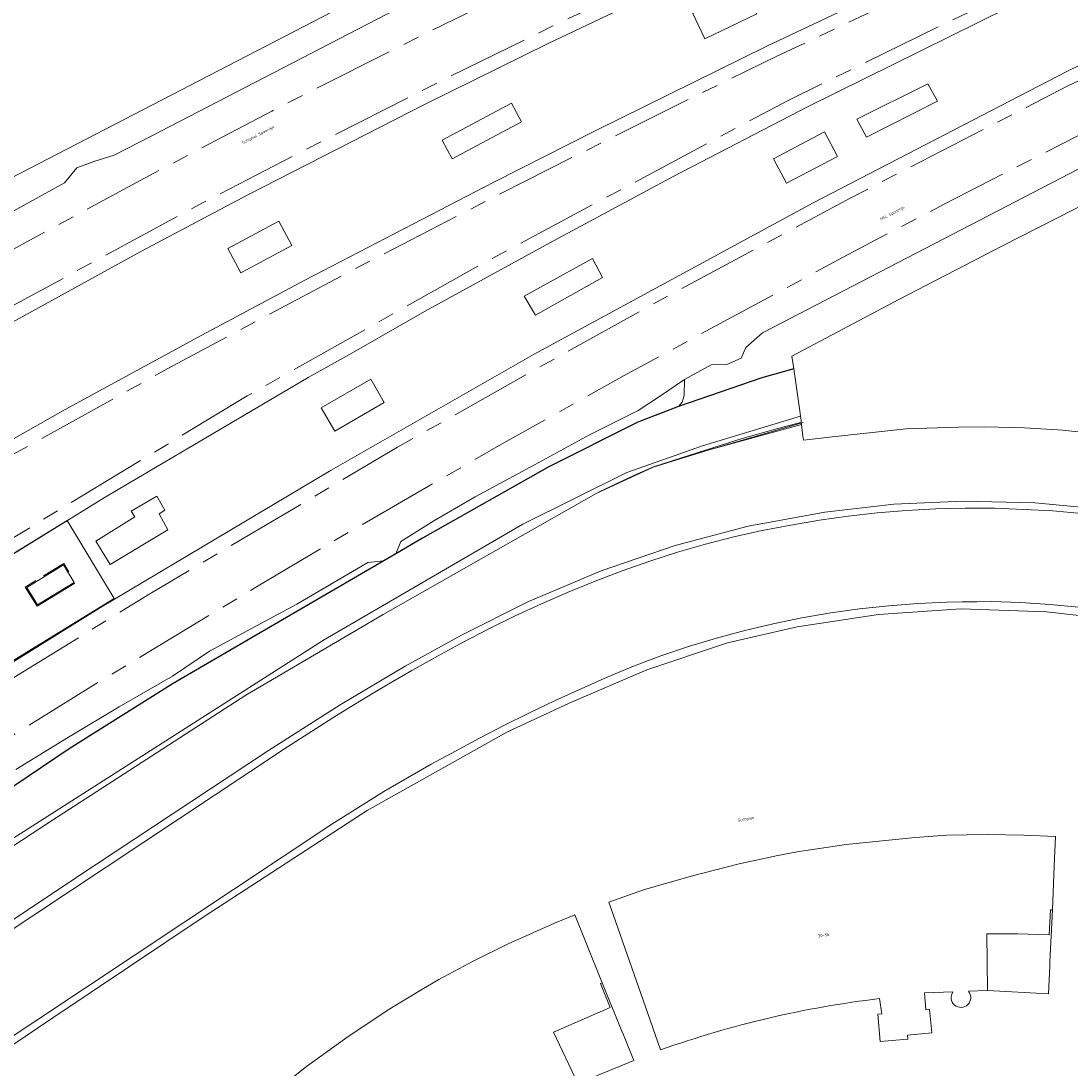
# Model space of a CAD drawing. Extents: x 105780 to 185197, y 477999 to 525027.
# Tile 278 of 562: x 108071 to 108200, y 478490 to 478619. Entities that reach past the tile are written whole.
import ezdxf
from ezdxf.enums import TextEntityAlignment as Align

# ---------------------------------------------------------------- set-up
doc = ezdxf.new("R2010")
doc.units = 0
doc.linetypes.add('AM-AS', pattern=[16, 10, -2, 2, -2])
for name, color, linetype, lineweight in [('B-GV-GR-GRAS_GAZON-G', 252, 'Continuous', 13), ('B-RO-IE-TERREINAFSCHEIDING_KUNSTMATIG_HEKWERK-G', 252, 'IE-TERREINAFSCHEIDING-KUNSTMATIG', 18), ('B-RO-IE-TERREINAFSCHEIDING_KUNSTMATIG_SCHUTTING-G', 252, 'IE-TERREINAFSCHEIDING-KUNSTMATIG-DICHT', 18), ('B-WE-AM-AS_SPOOR-G', 252, 'AM-AS', 18), ('B-WE-OG-BEBOUWING_OVERBOUWING-GV', 7, 'Continuous', 18), ('B-XX-KG-KADASTRAAL_BEBOUWING-G', 252, 'Continuous', 20), ('B1-WE-GW-TALUD_KRUIN-G', 252, 'Continuous', 25), ('B1-WE-KW-KUNSTWERK_DEK-BRUG', 252, 'Continuous', 18), ('B1-WE-KW-KUNSTWERK_PERRON-GV', 252, 'Continuous', 18), ('B1-WE-OG-BEBOUWING-T18', 7, 'Continuous', 18), ('B1-WE-OG-TERREIN_ERF-GV', 252, 'Continuous', 18), ('B1-WE-OG-TOPOGRAFIE-T18', 10, 'Continuous', 18), ('B1-WE-VH-VERHARDING_BETON-GV', 252, 'Continuous', 18), ('B1-WE-VH-VERHARDING_HALFVERHARDING-GV', 252, 'Continuous', 18)]:
    doc.layers.add(name, color=color, linetype=linetype, lineweight=lineweight)
doc.styles.add('NLCS-ISO-M200-T18', font='NLCS-ISO.ttf', dxfattribs={"height": 0.36})
doc.linetypes.add('IE-TERREINAFSCHEIDING-KUNSTMATIG', pattern='A,4,[82,NLCS.SHX,S=0.75,R=90,X=0,Y=0],4,-2', length=10)
doc.linetypes.add('IE-TERREINAFSCHEIDING-KUNSTMATIG-DICHT', pattern='A,8,-1,[82,NLCS.SHX,S=0.75,R=90,X=0,Y=0],-1', length=10)

msp = doc.modelspace()

# ---------------------------------------------------------------- linework, layer by layer
at = {"layer": 'B-GV-GR-GRAS_GAZON-G', "flags": 128}
for points in [[(108153.419, 478643.605), (108044.903, 478587.394), (108016.266, 478571.822), (108018.701, 478567.772), (108011.769, 478563.551), (108011.953, 478563.35), (108017.034, 478566.445), (108024.132, 478570.769), (108029.619, 478574.265), (108034.868, 478577.208), (108041.021, 478580.184), (108045.16, 478582.467), (108076.098, 478599.532), (108077.593, 478601.372), (108079.707, 478602.149), (108082.207, 478602.948), (108086.776, 478605.293), (108129.725, 478627.58)], [(108206.732, 478604.152), (108162.176, 478581.034), (108160.137, 478579.239), (108159.558, 478577.894), (108157.77, 478577.116), (108155.825, 478577.063), (108152.534, 478575.259), (108152.52, 478573.3), (108152.275, 478572.493), (108151.807, 478571.963), (108162.104, 478575.495), (108166.024, 478576.585), (108165.792, 478578.143), (108178.974, 478585.132), (108191.774, 478591.756), (108204.995, 478598.503)], [(108052.621, 478507.758), (108108.027, 478543.107), (108132.596, 478557.438), (108145.427, 478563.796), (108154.79, 478567.077), (108166.868, 478570.747), (108166.792, 478571.418), (108166.024, 478576.585), (108162.104, 478575.495), (108151.807, 478571.963), (108146.814, 478570.016), (108135.743, 478564.446), (108120.251, 478555.7), (108116.952, 478553.781), (108115.471, 478552.92), (108089.474, 478537.797), (108076.679, 478529.716), (108054.026, 478514.48)], [(108053.183, 478506.913), (108074.619, 478520.921), (108098.473, 478536.341), (108115.398, 478546.276), (108141.65, 478561.232), (108148.686, 478564.464), (108155.577, 478566.603), (108166.986, 478569.703), (108166.927, 478570.221), (108166.868, 478570.747), (108154.79, 478567.077), (108145.427, 478563.796), (108132.596, 478557.438), (108108.027, 478543.107), (108052.621, 478507.758)]]:
    msp.add_lwpolyline(points, dxfattribs=at)
at = {"layer": 'B-RO-IE-TERREINAFSCHEIDING_KUNSTMATIG_HEKWERK-G', "flags": 128}
for points in [[(108141.955, 478561.358), (108146.321, 478563.412), (108148.72, 478564.505), (108154.225, 478566.289), (108159.661, 478567.98), (108164.066, 478569.241), (108166.852, 478569.963)], [(108109.641, 478533.82), (108112.716, 478535.714), (108115.816, 478537.569), (108118.939, 478539.383), (108122.086, 478541.157), (108125.255, 478542.89), (108128.439, 478544.536), (108131.659, 478546.112), (108134.913, 478547.616), (108138.2, 478549.048), (108141.517, 478550.406), (108144.871, 478551.693), (108148.262, 478552.882), (108151.685, 478553.971), (108155.14, 478554.96), (108158.621, 478555.847), (108162.128, 478556.629), (108165.655, 478557.318), (108169.198, 478557.915), (108172.756, 478558.419), (108176.326, 478558.829), (108179.93, 478559.126), (108183.541, 478559.318), (108187.155, 478559.404), (108190.771, 478559.383), (108194.385, 478559.257), (108197.963, 478559.057), (108201.534, 478558.75), (108205.093, 478558.336), (108208.639, 478557.816), (108212.168, 478557.19), (108215.401, 478556.554), (108218.615, 478555.828), (108221.807, 478555.01), (108224.974, 478554.103), (108228.115, 478553.106), (108229.553, 478552.664)], [(108076.617, 478551.537), (108075.993, 478552.559), (108073.503, 478551.048)], [(108072.553, 478550.479), (108071.245, 478549.676), (108072.702, 478547.309), (108077.364, 478550.163)], [(108225.755, 478541.735), (108222.324, 478542.842), (108218.86, 478543.841), (108215.366, 478544.731), (108211.847, 478545.511), (108208.304, 478546.18), (108204.749, 478546.738), (108201.179, 478547.187), (108197.596, 478547.526), (108194.005, 478547.754), (108190.408, 478547.872), (108188.594, 478547.866), (108186.78, 478547.841), (108184.967, 478547.796), (108183.154, 478547.732), (108181.342, 478547.649), (108177.744, 478547.37), (108174.156, 478546.979), (108170.582, 478546.476), (108167.026, 478545.862), (108163.49, 478545.137), (108159.986, 478544.307), (108156.509, 478543.372), (108153.062, 478542.33), (108149.649, 478541.184), (108146.272, 478539.935), (108143.03, 478538.562), (108139.809, 478537.139), (108136.609, 478535.669), (108133.432, 478534.15), (108130.279, 478532.583), (108127.275, 478531.03), (108124.291, 478529.439), (108121.327, 478527.81), (108118.384, 478526.143), (108115.463, 478524.439), (108109.072, 478520.413), (108066.378, 478492.109), (108067.282, 478491.247), (108066.68, 478490.851)], [(108056.397, 478500.649), (108057.056, 478501.06), (108058.215, 478500.005), (108063.336, 478503.3), (108103.579, 478529.979), (108109.641, 478533.82)]]:
    msp.add_lwpolyline(points, dxfattribs=at)
at = {"layer": 'B-RO-IE-TERREINAFSCHEIDING_KUNSTMATIG_SCHUTTING-G', "flags": 128}
msp.add_lwpolyline([(108167.183, 478569.954), (108155.577, 478566.603), (108148.686, 478564.464), (108141.65, 478561.232), (108115.398, 478546.276), (108098.473, 478536.341), (108074.619, 478520.921), (108053.183, 478506.913)], dxfattribs=at)
at = {"layer": 'B-WE-AM-AS_SPOOR-G', "flags": 128}
for points in [[(108248.001, 478673.42), (108246.629, 478672.916), (108231.656, 478667.128), (108217.773, 478661.622), (108199.536, 478654.09), (108190.264, 478650.149), (108174.269, 478643.202), (108159.934, 478636.727), (108149.831, 478632.043), (108140.915, 478627.836), (108120.787, 478618.054), (108101.647, 478608.371), (108085.434, 478599.838), (108067.653, 478590.197), (108058.275, 478585.016), (108045.316, 478577.594), (108040.705, 478575.052), (108025.443, 478566.083), (108015.739, 478560.172), (108000.463, 478550.668)], [(108250.263, 478667.776), (108243.346, 478665.156), (108228.284, 478659.291), (108210.395, 478652.073), (108187.827, 478642.484), (108174.214, 478636.524), (108159.058, 478629.639), (108136.252, 478618.84), (108122.709, 478612.19), (108107.926, 478604.706), (108093.171, 478597.095), (108067.591, 478583.244), (108058.912, 478578.352), (108021.421, 478556.502), (108005.001, 478546.086)], [(108254.922, 478656.146), (108236.277, 478648.311), (108200.116, 478632.132), (108187.722, 478626.423), (108163.958, 478615.14), (108154.517, 478610.553), (108132.967, 478599.797), (108111.351, 478588.635), (108088.823, 478576.614), (108056.865, 478558.887), (108044.572, 478551.792), (108020.732, 478537.687), (108016.098, 478534.882)], [(108256.48, 478652.257), (108248.42, 478648.908), (108237.365, 478644.004), (108201.644, 478627.472), (108165.325, 478609.692), (108127.439, 478589.472), (108098.62, 478573.247), (108060.91, 478550.395), (108029.564, 478530.969), (108023.795, 478527.367)], [(108261.424, 478640.834), (108259.659, 478640.053), (108247.299, 478634.35), (108240.264, 478630.96), (108232.631, 478627.481), (108217.326, 478619.906), (108199.838, 478611.479), (108173.071, 478597.694), (108150.597, 478585.632), (108132.901, 478575.806), (108117.16, 478566.915), (108086.603, 478548.851), (108053.594, 478528.494), (108034.949, 478516.637)], [(108263.813, 478635.353), (108262.468, 478634.749), (108239.566, 478624.056), (108220.439, 478614.951), (108203.891, 478606.782), (108184.564, 478596.9), (108172.045, 478590.327), (108145.49, 478575.97), (108130.282, 478567.46), (108109.485, 478555.465), (108099.756, 478549.683), (108080.205, 478537.897), (108070.184, 478531.674), (108042.438, 478514.183), (108039.489, 478512.268)]]:
    msp.add_lwpolyline(points, dxfattribs=at)
at = {"layer": 'B-WE-OG-BEBOUWING_OVERBOUWING-GV', "flags": 128}
msp.add_lwpolyline([(108033.702, 478517.837), (108048.172, 478527.131), (108064.784, 478537.565), (108082.22, 478548.248), (108076.41, 478557.885), (108056.411, 478545.583), (108039.928, 478535.321), (108025.151, 478526.062), (108027.367, 478523.93), (108027.66, 478523.648), (108030.76, 478520.665), (108031.53, 478519.925)], close=True, dxfattribs=at)
at = {"layer": 'B-XX-KG-KADASTRAAL_BEBOUWING-G', "flags": 128}
for points in [[(108153.42, 478650.929), (108153.351, 478652.437), (108135.281, 478651.484), (108092.406, 478649.225), (108039.06, 478646.413), (108032.599, 478646.064), (108022.685, 478645.528), (108023.06, 478638.235), (108025.245, 478595.675), (108011.57, 478580.527), (108015.253, 478573.699), (108016.266, 478571.822), (108044.903, 478587.394), (108153.419, 478643.605), (108153.82, 478643.813)], [(108155.053, 478617.311), (108161.467, 478620.38), (108159.99, 478623.469), (108153.575, 478620.399)], [(108171.408, 478602.798), (108169.801, 478605.819), (108163.539, 478602.483), (108165.123, 478599.496)], [(108097.821, 478588.43), (108104.135, 478591.804), (108102.537, 478594.798), (108096.217, 478591.421)], [(108113.865, 478575.316), (108107.739, 478571.789), (108109.422, 478568.896), (108115.516, 478572.424)], [(108081.719, 478552.473), (108088.84, 478556.734), (108087.752, 478558.688), (108088.478, 478559.17), (108087.471, 478560.867), (108084.304, 478559.048), (108084.765, 478558.333), (108079.974, 478555.348)], [(108077.277, 478550.254), (108075.962, 478552.402), (108071.428, 478549.633), (108072.743, 478547.477)]]:
    msp.add_lwpolyline(points, close=True, dxfattribs=at)
for points in [[(108204.995, 478598.503), (108191.774, 478591.756), (108178.974, 478585.132), (108165.792, 478578.143), (108166.024, 478576.585), (108166.792, 478571.418), (108166.868, 478570.747), (108166.927, 478570.221), (108166.986, 478569.703), (108167.146, 478568.284), (108167.222, 478567.784), (108170.426, 478568.173), (108179.901, 478569.176), (108186.346, 478569.409), (108189.595, 478569.424), (108194.491, 478569.306), (108199.231, 478569.012), (108204.108, 478568.501)], [(108189.858, 478506.908), (108193.633, 478506.909), (108197.542, 478506.761), (108197.704, 478509.871), (108197.954, 478509.858), (108198.155, 478515.258), (108198.305, 478518.902), (108194.421, 478519.077), (108189.941, 478519.136), (108184.924, 478519.06), (108180.983, 478518.791), (108172.487, 478517.928), (108166.466, 478517.009), (108164.055, 478516.554), (108159.277, 478515.535), (108153.373, 478514.017), (108147.505, 478512.309), (108143.212, 478510.819), (108146.918, 478500.248), (108148.319, 478496.253), (108149.607, 478492.579)], [(108139.406, 478488.459), (108136.41, 478494.76), (108143.388, 478497.794), (108142.178, 478500.774), (108142.41, 478500.868), (108140.375, 478505.879), (108139.009, 478509.244), (108136.517, 478508.199), (108130.822, 478505.66), (108126.569, 478503.576), (108122.269, 478501.255), (108120.152, 478500.049), (108116.008, 478497.516), (108110.911, 478494.124), (108105.952, 478490.524), (108102.117, 478487.502)], [(108187.577, 478499.814), (108189.934, 478499.906), (108189.858, 478506.908)], [(108176.622, 478498.911), (108176.88, 478497.052), (108176.392, 478497.008), (108176.699, 478493.606), (108180.101, 478493.903), (108180.064, 478494.406), (108183.042, 478494.681), (108182.772, 478497.575), (108182.324, 478497.533), (108182.17, 478499.603), (108185.663, 478499.739)]]:
    msp.add_lwpolyline(points, dxfattribs=at)
for points in [[(108185.663, 478499.739, 2.0349925), (108187.577, 478499.814)], [(108149.607, 478492.579, -0.0564816), (108176.622, 478498.911)]]:
    msp.add_lwpolyline(points, format="xyb", dxfattribs=at)
at = {"layer": 'B1-WE-GW-TALUD_KRUIN-G', "flags": 128}
msp.add_lwpolyline([(108166.024, 478576.585), (108162.104, 478575.495), (108151.807, 478571.963), (108146.814, 478570.016), (108135.743, 478564.446), (108120.251, 478555.7), (108116.952, 478553.781), (108115.471, 478552.92), (108089.474, 478537.797), (108076.679, 478529.716), (108054.026, 478514.48), (108052.871, 478514.427), (108052.176, 478514.484)], dxfattribs=at)
at = {"layer": 'B1-WE-KW-KUNSTWERK_DEK-BRUG', "flags": 128}
for points in [[(108205.361, 478559.168), (108195.755, 478560.069), (108186.929, 478560.254), (108178.377, 478559.88), (108169.873, 478558.918), (108160.416, 478557.172), (108151.384, 478554.801), (108142.272, 478551.676), (108133.252, 478547.831), (108125.032, 478543.729), (108118.106, 478539.929), (108110.099, 478535.146), (108101.232, 478529.505), (108091.675, 478523.199), (108080.045, 478515.491), (108060.075, 478502.195)], [(108069.466, 478493.064), (108074.631, 478496.524), (108093.317, 478509.04), (108113.408, 478522.115), (108130.642, 478531.771), (108138.346, 478535.353), (108147.9, 478539.483), (108157.854, 478542.783), (108166.463, 478544.748), (108176.465, 478546.299), (108186.656, 478546.968), (108197.194, 478546.628), (108206.692, 478545.534)]]:
    msp.add_lwpolyline(points, dxfattribs=at)
at = {"layer": 'B1-WE-KW-KUNSTWERK_PERRON-GV', "flags": 128}
for points in [[(108041.789, 478552.093), (108076.16, 478571.58), (108093.017, 478580.745), (108105.715, 478587.51), (108129.022, 478599.615), (108141.631, 478605.974), (108162.724, 478616.403), (108185.377, 478627.138)], [(108153.488, 478625.179), (108135.757, 478616.729), (108120.499, 478609.206), (108098.784, 478598.08), (108085.51, 478591.07), (108063.521, 478578.986)], [(108199.513, 478624.658), (108167.72, 478608.89), (108151.238, 478600.337), (108135.932, 478592.139), (108120.473, 478583.643), (108111.233, 478578.338), (108106.15, 478575.528), (108081.122, 478560.78), (108025.079, 478526.131)], [(108048.075, 478526.944), (108080.532, 478547.167), (108108.988, 478564.088), (108134.011, 478578.414), (108168.403, 478597.065), (108199.725, 478613.247), (108219.575, 478622.997)]]:
    msp.add_lwpolyline(points, dxfattribs=at)
for points in [[(108173.826, 478607.403), (108182.577, 478611.753), (108183.772, 478609.592), (108174.991, 478605.145)], [(108123.914, 478602.485), (108122.683, 478604.789), (108131.205, 478609.342), (108132.436, 478607.038)], [(108141.2, 478590.177), (108142.448, 478587.841), (108134.168, 478583.215), (108132.76, 478585.546)]]:
    msp.add_lwpolyline(points, close=True, dxfattribs=at)
at = {"layer": 'B1-WE-OG-TERREIN_ERF-GV', "flags": 128}
for points in [[(108204.108, 478568.501), (108199.231, 478569.012), (108194.491, 478569.306), (108189.595, 478569.424), (108186.346, 478569.409), (108179.901, 478569.176), (108170.426, 478568.173), (108167.222, 478567.784), (108167.146, 478568.284), (108166.986, 478569.703), (108155.577, 478566.603), (108148.686, 478564.464), (108141.65, 478561.232), (108115.398, 478546.276), (108098.473, 478536.341), (108074.619, 478520.921), (108053.183, 478506.913)], [(108149.607, 478492.579), (108148.319, 478496.253), (108146.918, 478500.248), (108143.212, 478510.819), (108147.505, 478512.309), (108153.373, 478514.017), (108159.277, 478515.535), (108164.055, 478516.554), (108166.466, 478517.009), (108172.487, 478517.928), (108180.983, 478518.791), (108184.924, 478519.06), (108189.941, 478519.136), (108194.421, 478519.077), (108198.305, 478518.902), (108198.155, 478515.258), (108197.954, 478509.858)], [(108102.117, 478487.502), (108105.952, 478490.524), (108110.911, 478494.124), (108116.008, 478497.516), (108120.152, 478500.049), (108122.269, 478501.255), (108126.569, 478503.576), (108130.822, 478505.66), (108136.517, 478508.199), (108139.009, 478509.244), (108140.375, 478505.879), (108142.41, 478500.868), (108144.842, 478494.877), (108145.027, 478494.435), (108146.299, 478491.269), (108139.406, 478488.459)], [(108197.954, 478509.858), (108197.621, 478503.461), (108197.594, 478502.938), (108197.442, 478499.514), (108189.934, 478499.906), (108187.577, 478499.814)], [(108185.663, 478499.739), (108182.17, 478499.603), (108182.324, 478497.533), (108182.772, 478497.575), (108183.042, 478494.681), (108180.064, 478494.406), (108180.101, 478493.903), (108176.699, 478493.606), (108176.392, 478497.008), (108176.88, 478497.052), (108176.622, 478498.911)]]:
    msp.add_lwpolyline(points, dxfattribs=at)
for points in [[(108197.954, 478509.858), (108197.704, 478509.871), (108197.542, 478506.761), (108193.633, 478506.909), (108189.858, 478506.908), (108189.934, 478499.906), (108197.442, 478499.514), (108197.594, 478502.938), (108197.621, 478503.461)], [(108145.027, 478494.435), (108144.842, 478494.877), (108142.41, 478500.868), (108142.178, 478500.774), (108143.388, 478497.794), (108136.41, 478494.76), (108139.406, 478488.459), (108146.299, 478491.269)]]:
    msp.add_lwpolyline(points, close=True, dxfattribs=at)
at = {"layer": 'B1-WE-OG-TERREIN_ERF-GV'}
for points in [[(108187.577, 478499.814, -2.0349925), (108185.663, 478499.739)], [(108176.622, 478498.911, 0.0564816), (108149.607, 478492.579)]]:
    msp.add_lwpolyline(points, format="xyb", dxfattribs=at)
at = {"layer": 'B1-WE-VH-VERHARDING_BETON-GV', "flags": 128}
for points in [[(108205.361, 478559.168), (108195.755, 478560.069), (108186.929, 478560.254), (108178.377, 478559.88), (108169.873, 478558.918), (108160.416, 478557.172), (108151.384, 478554.801), (108142.272, 478551.676), (108133.252, 478547.831), (108125.032, 478543.729), (108118.106, 478539.929), (108110.099, 478535.146), (108101.232, 478529.505), (108091.675, 478523.199), (108080.045, 478515.491), (108060.075, 478502.195)], [(108069.466, 478493.064), (108074.631, 478496.524), (108093.317, 478509.04), (108113.408, 478522.115), (108130.642, 478531.771), (108138.346, 478535.353), (108147.9, 478539.483), (108157.854, 478542.783), (108166.463, 478544.748), (108176.465, 478546.299), (108186.656, 478546.968), (108197.194, 478546.628), (108206.692, 478545.534)]]:
    msp.add_lwpolyline(points, dxfattribs=at)
at = {"layer": 'B1-WE-VH-VERHARDING_HALFVERHARDING-GV', "flags": 128}
for points in [[(108185.377, 478627.138), (108162.724, 478616.403), (108141.631, 478605.974), (108129.022, 478599.615), (108105.715, 478587.51), (108093.017, 478580.745), (108076.16, 478571.58), (108041.789, 478552.093)], [(108129.725, 478627.58), (108086.776, 478605.293), (108082.207, 478602.948), (108079.707, 478602.149), (108077.593, 478601.372), (108076.098, 478599.532), (108045.16, 478582.467)], [(108063.521, 478578.986), (108085.51, 478591.07), (108098.784, 478598.08), (108120.499, 478609.206), (108135.757, 478616.729), (108153.488, 478625.179)], [(108025.079, 478526.131), (108081.122, 478560.78), (108106.15, 478575.528), (108111.233, 478578.338), (108120.473, 478583.643), (108135.932, 478592.139), (108151.238, 478600.337), (108167.72, 478608.89), (108199.513, 478624.658)], [(108219.575, 478622.997), (108199.725, 478613.247), (108168.403, 478597.065), (108134.011, 478578.414), (108108.988, 478564.088), (108080.532, 478547.167), (108048.075, 478526.944)], [(108070.085, 478527.15), (108076.569, 478531.147), (108082.845, 478534.914), (108089.397, 478538.661), (108093.974, 478541.765), (108099.761, 478544.888), (108104.741, 478547.558), (108107.821, 478549.366), (108113.498, 478552.684), (108115.471, 478552.92), (108116.952, 478553.781), (108117.583, 478555.312), (108121.63, 478557.852), (108126.756, 478560.784), (108134.04, 478564.764), (108140.843, 478568.431), (108146.82, 478571.458), (108149.601, 478573.241), (108152.534, 478575.259), (108155.825, 478577.063), (108157.77, 478577.116), (108159.558, 478577.894), (108160.137, 478579.239), (108162.176, 478581.034), (108206.732, 478604.152)]]:
    msp.add_lwpolyline(points, dxfattribs=at)

# ---------------------------------------------------------------- texts
at = {"layer": 'B1-WE-OG-BEBOUWING-T18', "style": 'NLCS-ISO-M200-T18'}
msp.add_text('30-56', height=0.36, rotation=6.8, dxfattribs=at).set_placement((108169.716, 478506.734), align=Align.MIDDLE)
at = {"layer": 'B1-WE-OG-TOPOGRAFIE-T18', "style": 'NLCS-ISO-M200-T18'}
for s, rotation, p in [('Schiphol Spoorlijn', 27.3, (108099.983, 478605.411)), ('HSL Spoorlijn', 27.3, (108178.205, 478595.743)), ('Scorpius', 11.1, (108160.14, 478521.029))]:
    msp.add_text(s, height=0.36, rotation=rotation, dxfattribs=at).set_placement(p, align=Align.MIDDLE)

doc.saveas('drawing.dxf')
